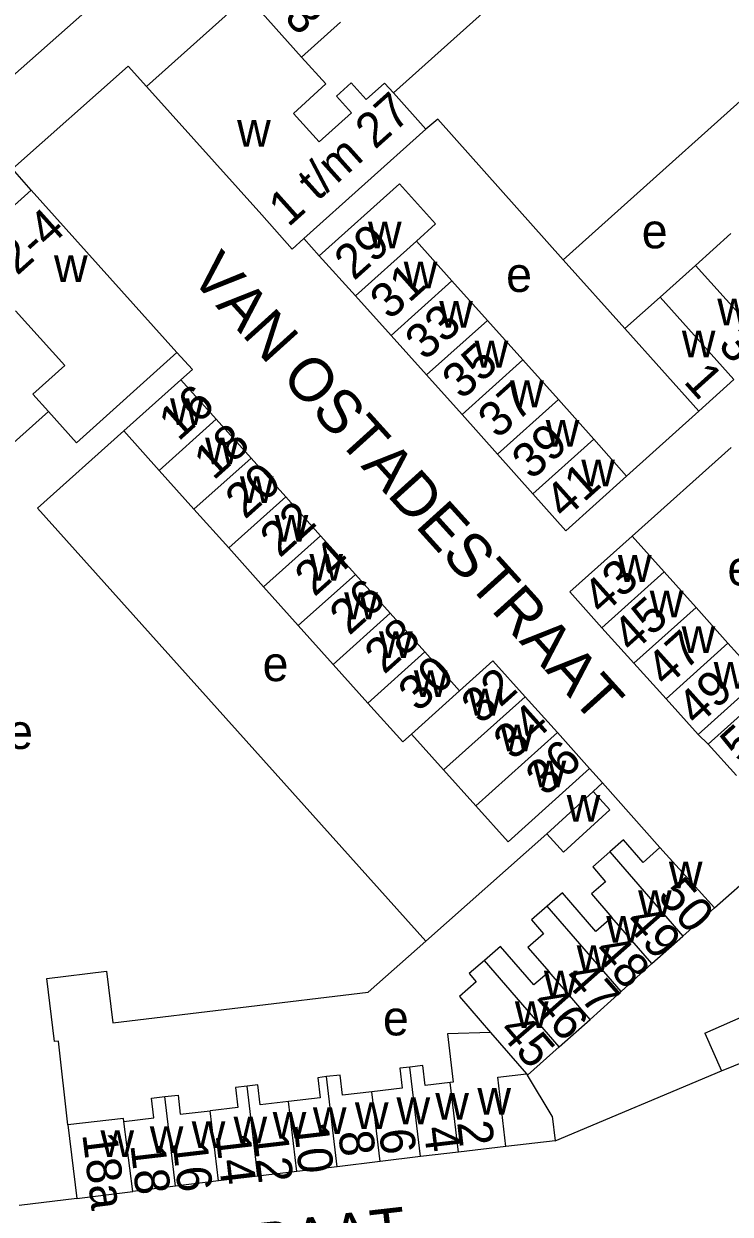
# Model space of a CAD drawing. Extents: x 161775 to 163181, y 382878 to 383925.
# Drawn here: x 162855 to 162936.2, y 383281.3 to 383418.1 of the extents above; entities that cross this region are included whole.
import ezdxf

# ---------------------------------------------------------------- set-up
doc = ezdxf.new("R2010")
doc.units = 0
for name, color, linetype in [('BLT_Basislijn', 7, 'Continuous'), ('BLT_Bebouwing', 7, 'Continuous'), ('BLT_Centroide', 7, 'Continuous'), ('BLT_Huisnummer', 7, 'Continuous'), ('BLT_Huisnummer_ tussenligend', 7, 'Continuous'), ('BLT_Huisnummer_reeks', 7, 'Continuous'), ('BLT_Onderverdeling_panden', 7, 'Continuous'), ('BLT_Straatnaam', 7, 'Continuous')]:
    doc.layers.add(name, color=color, linetype=linetype)

msp = doc.modelspace()

# ---------------------------------------------------------------- linework, layer by layer
at = {"layer": 'BLT_Basislijn'}
for p, q in [((162888.94, 383391.42), (162887.16, 383393.41)), ((162916.97, 383390.95), (162924.06, 383383.06)), ((162796.22, 383318.34), (162857.79, 383373.53)), ((162924.25, 383366.11), (162932.55, 383373.56)), ((162933.63, 383335.28), (162932.49, 383336.4)), ((162928.09, 383323.42), (162921.5, 383330.84)), ((162934.36, 383316.49), (162943.4, 383324.47)), ((162933.27, 383302.06), (162938.4, 383304.35)), ((162933.27, 383302.06), (162935.16, 383297.75)), ((162935.16, 383297.75), (162944.98, 383301.74)), ((162916.06, 383289.69), (162935.16, 383297.75)), ((162915.71, 383292.52), (162912.88, 383297.23)), ((162915.71, 383292.52), (162916.06, 383289.69)), ((162916.06, 383289.69), (162910.39, 383289.06)), ((162861.08, 383283.08), (162854.42, 383282.27))]:
    msp.add_line(p, q, dxfattribs=at)
for points in [[(162897.46, 383410.15), (162940.14, 383448.42)], [(162846.98, 383406.19), (162867.67, 383424.51)], [(162945.42, 383416.49), (162916.97, 383390.95)], [(162855.83, 383398.98), (162853.66, 383401.42), (162866.98, 383413.22), (162869.06, 383410.88)], [(162916.97, 383390.95), (162902.56, 383407.15), (162901.2, 383405.99)], [(162874.36, 383378.37), (162872.56, 383380.3)], [(162873.02, 383377.17), (162874.36, 383378.37)], [(162866.47, 383371.3), (162856.56, 383362.41), (162901.18, 383312.66)], [(162936.29, 383369.41), (162924.89, 383359.2)], [(162921.5, 383330.84), (162920.01, 383332.48)], [(162920.42, 383329.85), (162921.5, 383330.84)], [(162901.18, 383312.66), (162915.08, 383324.99)], [(162860.03, 383291.52), (162858.95, 383301.17), (162858.51, 383301.11), (162857.61, 383308.36), (162864.48, 383309.21), (162865.22, 383303.25), (162894.57, 383306.8), (162901.18, 383312.66)]]:
    msp.add_lwpolyline(points, dxfattribs=at)
at = {"layer": 'BLT_Bebouwing'}
for p, q in [((162855.83, 383398.98), (162848.18, 383392.12)), ((162872.56, 383380.3), (162855.83, 383398.98)), ((162888.94, 383391.42), (162893.1, 383386.83)), ((162893.1, 383386.83), (162897.18, 383382.28)), ((162924.06, 383383.06), (162932.55, 383373.56)), ((162897.18, 383382.28), (162901.26, 383377.73)), ((162901.26, 383377.73), (162905.34, 383373.18)), ((162905.34, 383373.18), (162909.42, 383368.63)), ((162909.42, 383368.63), (162913.5, 383364.08)), ((162913.5, 383364.08), (162917.27, 383359.83)), ((162932.24, 383351.01), (162928.56, 383355.1)), ((162921.43, 383348.68), (162917.73, 383352.8)), ((162935.91, 383346.92), (162932.24, 383351.01)), ((162925.11, 383344.6), (162921.43, 383348.68)), ((162939.61, 383342.8), (162935.91, 383346.92)), ((162908.9, 383344.87), (162912.59, 383340.75)), ((162928.79, 383340.51), (162925.11, 383344.6)), ((162932.49, 383336.4), (162928.79, 383340.51)), ((162936.89, 383331.68), (162933.63, 383335.28)), ((162920.42, 383329.85), (162915.08, 383324.99)), ((162922.34, 383327.74), (162920.42, 383329.85)), ((162917, 383322.88), (162922.34, 383327.74)), ((162915.08, 383324.99), (162917, 383322.88)), ((162934.36, 383316.49), (162928.09, 383323.42)), ((162927.15, 383310.07), (162930.72, 383313.23)), ((162920.09, 383303.66), (162923.62, 383306.86)), ((162912.88, 383297.23), (162916.52, 383300.5)), ((162912.74, 383297.39), (162912.88, 383297.23)), ((162866.42, 383292.27), (162860.03, 383291.52)), ((162866.46, 383291.94), (162866.42, 383292.27)), ((162860.03, 383291.52), (162861.08, 383283.08)), ((162904.92, 383288.4), (162900.55, 383287.88)), ((162910.39, 383289.06), (162904.92, 383288.4)), ((162890.99, 383286.73), (162886.36, 383286.17)), ((162895.92, 383287.32), (162890.99, 383286.73)), ((162900.55, 383287.88), (162895.92, 383287.32)), ((162881.86, 383285.63), (162877.36, 383285.09)), ((162886.36, 383286.17), (162881.86, 383285.63)), ((162861.08, 383283.08), (162867.49, 383283.87)), ((162872.4, 383284.49), (162867.49, 383283.87)), ((162877.36, 383285.09), (162872.4, 383284.49))]:
    msp.add_line(p, q, dxfattribs=at)
for points in [[(162869.06, 383410.88), (162880.65, 383421.28)], [(162891.39, 383418.29), (162886.89, 383414.28)], [(162886.89, 383414.28), (162889.68, 383411.18), (162885.98, 383407.8), (162888.91, 383404.52), (162892.65, 383407.87)], [(162892.65, 383407.87), (162890.91, 383409.8), (162892.6, 383411.32), (162894.34, 383409.39), (162896.45, 383411.28)], [(162896.45, 383411.28), (162897.46, 383410.15)], [(162882.34, 383396.13), (162869.06, 383410.88)], [(162897.46, 383410.15), (162901.2, 383405.99)], [(162901.2, 383405.99), (162887.16, 383393.41)], [(162898.16, 383399.71), (162888.94, 383391.42)], [(162900.1, 383393.11), (162902.31, 383395.09), (162898.16, 383399.71)], [(162885.82, 383392.21), (162882.34, 383396.13)], [(162887.16, 383393.41), (162885.82, 383392.21)], [(162936.25, 383393.99), (162932.17, 383390.33)], [(162904.18, 383388.56), (162900.1, 383393.11)], [(162932.17, 383390.33), (162928.1, 383386.68)], [(162908.26, 383384.01), (162904.18, 383388.56)], [(162928.1, 383386.68), (162924.06, 383383.06)], [(162857.79, 383373.53), (162856, 383375.53), (162859.67, 383378.83), (162854.03, 383385.1)], [(162912.34, 383379.46), (162908.26, 383384.01)], [(162872.56, 383380.3), (162861.02, 383369.94)], [(162916.42, 383374.91), (162912.34, 383379.46)], [(162866.47, 383371.3), (162873.02, 383377.17)], [(162877.09, 383372.64), (162873.02, 383377.17)], [(162932.55, 383373.56), (162936.6, 383377.2)], [(162920.5, 383370.36), (162916.42, 383374.91)], [(162861.02, 383369.94), (162857.79, 383373.53)], [(162881.09, 383368.18), (162877.09, 383372.64)], [(162870.54, 383366.76), (162866.47, 383371.3)], [(162924.25, 383366.11), (162920.5, 383370.36)], [(162885.08, 383363.72), (162881.09, 383368.18)], [(162874.53, 383362.3), (162870.54, 383366.76)], [(162917.27, 383359.83), (162924.25, 383366.11)], [(162889.08, 383359.26), (162885.08, 383363.72)], [(162878.53, 383357.85), (162874.53, 383362.3)], [(162893.08, 383354.81), (162889.08, 383359.26)], [(162924.89, 383359.2), (162917.73, 383352.8)], [(162928.56, 383355.1), (162924.89, 383359.2)], [(162882.53, 383353.39), (162878.53, 383357.85)], [(162897.07, 383350.35), (162893.08, 383354.81)], [(162886.52, 383348.93), (162882.53, 383353.39)], [(162901.07, 383345.89), (162897.07, 383350.35)], [(162890.52, 383344.47), (162886.52, 383348.93)], [(162905.07, 383341.43), (162901.07, 383345.89)], [(162894.52, 383340.02), (162890.52, 383344.47)], [(162905.07, 383341.43), (162908.9, 383344.87)], [(162932.49, 383336.4), (162939.61, 383342.8)], [(162899.52, 383336.46), (162898.52, 383335.56), (162894.52, 383340.02)], [(162916.3, 383336.62), (162912.59, 383340.75)], [(162933.63, 383335.28), (162937.34, 383338.64), (162938.65, 383339.82)], [(162903.21, 383332.34), (162899.52, 383336.46)], [(162920.01, 383332.48), (162916.3, 383336.62)], [(162906.92, 383328.2), (162903.21, 383332.34)], [(162920.01, 383332.48), (162910.63, 383324.07)], [(162910.63, 383324.07), (162906.92, 383328.2)], [(162928.09, 383323.42), (162926.17, 383321.68), (162923.92, 383324.28), (162922.34, 383322.92)], [(162922.34, 383322.92), (162920.36, 383321.2), (162921.84, 383319.49), (162920.21, 383318.09), (162922.56, 383315.38)], [(162922.56, 383315.38), (162920.71, 383313.78), (162916.89, 383318.2), (162915.13, 383316.68)], [(162915.13, 383316.68), (162913.32, 383315.11), (162914.72, 383313.5), (162912.92, 383311.94), (162915.35, 383309.14)], [(162930.72, 383313.23), (162934.36, 383316.49)], [(162915.35, 383309.14), (162913.59, 383307.62), (162909.77, 383312.04), (162907.92, 383310.44)], [(162907.92, 383310.44), (162906.16, 383308.92), (162906.98, 383307.98), (162905.04, 383306.3), (162908.63, 383302.15)], [(162923.62, 383306.86), (162927.15, 383310.07)], [(162916.52, 383300.5), (162920.09, 383303.66)], [(162908.63, 383302.15), (162903.69, 383301.98), (162904.34, 383296.44), (162903.98, 383296.4)], [(162899.34, 383298.18), (162898.2, 383298.05), (162898.47, 383295.75), (162894.98, 383295.34)], [(162903.98, 383296.4), (162901.1, 383296.06), (162900.83, 383298.36), (162899.34, 383298.18)], [(162885.41, 383294.22), (162882.15, 383293.84), (162881.88, 383296.13), (162880.64, 383295.99)], [(162889.78, 383297.08), (162888.75, 383296.96), (162889.02, 383294.64), (162885.41, 383294.22)], [(162894.98, 383295.34), (162891.6, 383294.95), (162891.33, 383297.26), (162889.78, 383297.08)], [(162910.39, 383289.06), (162909.46, 383297), (162912.74, 383297.39)], [(162866.46, 383291.94), (162869.92, 383292.36), (162869.65, 383294.59), (162871.19, 383294.78)], [(162871.19, 383294.78), (162872.7, 383294.96), (162872.96, 383292.76), (162876.41, 383293.16)], [(162880.64, 383295.99), (162879.3, 383295.83), (162879.57, 383293.53), (162876.41, 383293.16)]]:
    msp.add_lwpolyline(points, dxfattribs=at)
at = {"layer": 'BLT_Onderverdeling_panden'}
for p, q in [((162880.65, 383421.28), (162886.89, 383414.28)), ((162900.1, 383393.11), (162893.1, 383386.83)), ((162940.68, 383380.85), (162932.17, 383390.33)), ((162904.18, 383388.56), (162897.18, 383382.28)), ((162936.6, 383377.2), (162928.1, 383386.68)), ((162908.26, 383384.01), (162901.26, 383377.73)), ((162912.34, 383379.46), (162905.34, 383373.18)), ((162916.42, 383374.91), (162909.42, 383368.63)), ((162877.09, 383372.64), (162870.54, 383366.76)), ((162920.5, 383370.36), (162913.5, 383364.08)), ((162881.09, 383368.18), (162874.53, 383362.3)), ((162885.08, 383363.72), (162878.53, 383357.85)), ((162889.08, 383359.26), (162882.53, 383353.39)), ((162921.43, 383348.68), (162928.56, 383355.1)), ((162893.08, 383354.81), (162886.52, 383348.93)), ((162925.11, 383344.6), (162932.24, 383351.01)), ((162897.07, 383350.35), (162890.52, 383344.47)), ((162928.79, 383340.51), (162935.91, 383346.92)), ((162901.07, 383345.89), (162894.52, 383340.02)), ((162899.52, 383336.46), (162905.07, 383341.43)), ((162916.3, 383336.62), (162906.92, 383328.2)), ((162922.34, 383322.92), (162930.72, 383313.23)), ((162908.63, 383302.15), (162912.74, 383297.39)), ((162900.55, 383287.88), (162899.34, 383298.18)), ((162890.99, 383286.73), (162889.78, 383297.08)), ((162904.92, 383288.4), (162903.98, 383296.4)), ((162872.4, 383284.49), (162871.19, 383294.78)), ((162881.86, 383285.63), (162880.64, 383295.99)), ((162895.92, 383287.32), (162894.98, 383295.34)), ((162886.36, 383286.17), (162885.41, 383294.22)), ((162877.36, 383285.09), (162876.41, 383293.16)), ((162867.49, 383283.87), (162866.46, 383291.94))]:
    msp.add_line(p, q, dxfattribs=at)
for points in [[(162912.59, 383340.75), (162903.21, 383332.34)], [(162923.62, 383306.86), (162915.13, 383316.68)], [(162927.15, 383310.07), (162922.56, 383315.38)], [(162916.52, 383300.5), (162907.92, 383310.44)], [(162920.09, 383303.66), (162915.35, 383309.14)]]:
    msp.add_lwpolyline(points, dxfattribs=at)

# ---------------------------------------------------------------- texts
at = {"layer": 'BLT_Centroide'}
for s, p in [('w', (162879.49, 383403.96)), ('w', (162894.53, 383392.28)), ('e', (162926, 383392.29)), ('w', (162858.44, 383388.41)), ('w', (162898.64, 383387.69)), ('e', (162910.41, 383387.28)), ('w', (162934.69, 383383.42)), ('w', (162902.72, 383383.16)), ('w', (162930.61, 383379.77)), ('w', (162906.8, 383378.59)), ('w', (162910.88, 383374.03)), ('w', (162871.78, 383371.97)), ('w', (162914.96, 383369.5)), ('w', (162875.81, 383367.47)), ('w', (162919.05, 383364.94)), ('w', (162879.81, 383363)), ('w', (162883.8, 383358.56)), ('w', (162887.8, 383354.09)), ('w', (162923.26, 383353.95)), ('e', (162935.85, 383353.53)), ('w', (162891.8, 383349.66)), ('w', (162926.92, 383349.86)), ('w', (162895.8, 383345.19)), ('w', (162930.59, 383345.77)), ('e', (162882.42, 383342.54)), ('w', (162934.27, 383341.67)), ('w', (162899.8, 383340.72)), ('w', (162906.05, 383338.59)), ('e', (162853.05, 383334.74)), ('w', (162909.75, 383334.47)), ('w', (162913.46, 383330.34)), ('w', (162917.38, 383326.38)), ('w', (162929.12, 383318.72)), ('w', (162925.58, 383315.44)), ('w', (162921.92, 383312.47)), ('w', (162918.52, 383309.11)), ('w', (162914.75, 383306.19)), ('w', (162911.42, 383302.66)), ('e', (162896.25, 383301.82)), ('w', (162902.27, 383292.14)), ('w', (162907.11, 383292.7)), ('w', (162888.2, 383290.48)), ('w', (162893.03, 383291.05)), ('w', (162897.81, 383291.61)), ('w', (162879.08, 383289.42)), ('w', (162883.58, 383289.95)), ('w', (162863.78, 383287.84)), ('w', (162869.45, 383288.31)), ('w', (162874.27, 383288.86))]:
    msp.add_text(s, height=4, dxfattribs=at).set_placement(p)
at = {"layer": 'BLT_Huisnummer'}
for s, rotation, p in [('43', 311.8866, (162882.78, 383421)), ('29', 41.8866, (162892.92, 383388.49)), ('33', 41.8866, (162901.07, 383379.28)), ('1', 311.8934, (162930.7, 383376.93)), ('37', 41.8866, (162909.44, 383370.29)), ('16', 41.882, (162872.73, 383370.02)), ('20', 41.882, (162880.39, 383361.05)), ('41', 41.8866, (162917.11, 383361.03)), ('24', 41.882, (162888.37, 383352.15)), ('43', 41.8866, (162921.46, 383350)), ('28', 41.882, (162896.39, 383343.23)), ('47', 41.8866, (162928.77, 383341.73)), ('32', 41.882, (162907.52, 383337.46)), ('51', 42.1126, (162937.31, 383332.93)), ('36', 41.882, (162914.92, 383329.19)), ('49', 311.453, (162923.9, 383314.73)), ('47', 311.4568, (162916.84, 383308.27)), ('45', 310.8561, (162909.41, 383302.25)), ('8', 276.6944, (162891.11, 383290.69)), ('4', 276.6944, (162900.93, 383291.2)), ('2', 276.6944, (162904.77, 383291.83)), ('18a', 277.0715, (162861.68, 383290.47)), ('16', 276.6936, (162872.05, 383289.55)), ('12', 276.6944, (162881.31, 383290.59))]:
    msp.add_text(s, height=4, rotation=rotation, dxfattribs=at).set_placement(p)
at = {"layer": 'BLT_Huisnummer_ tussenligend'}
for s, rotation, p in [('31', 41.8866, (162897.03, 383383.95)), ('3', 311.8934, (162934.64, 383381.06)), ('35', 41.8866, (162905.32, 383374.79)), ('18', 41.882, (162876.77, 383365.53)), ('39', 41.8866, (162913.34, 383365.57)), ('22', 41.882, (162884.38, 383356.62)), ('26', 41.882, (162892.37, 383347.7)), ('45', 41.8866, (162924.88, 383345.63)), ('30', 41.882, (162900.28, 383338.87)), ('49', 41.8866, (162932.32, 383337.24)), ('34', 41.882, (162911.21, 383333.33)), ('50', 310.8541, (162927.69, 383317.79)), ('48', 311.4549, (162920.32, 383311.36)), ('46', 311.4528, (162913.23, 383305.38)), ('10', 276.6944, (162885.96, 383291.67)), ('6', 276.6944, (162895.8, 383290.91)), ('14', 276.6936, (162877.01, 383290.4)), ('18', 276.6978, (162867.21, 383289.24))]:
    msp.add_text(s, height=4, rotation=rotation, dxfattribs=at).set_placement(p)
at = {"layer": 'BLT_Huisnummer_reeks'}
for s, rotation, p in [('1 t/m 27', 41.8851, (162885.37, 383394.64)), ('2-4', 41.8849, (162854.19, 383389.07))]:
    msp.add_text(s, height=4, rotation=rotation, dxfattribs=at).set_placement(p)
at = {"layer": 'BLT_Straatnaam'}
for s, rotation, p in [('VAN OSTADESTRAAT', 312.1161, (162873.95, 383389)), ('VINCENT VAN GOGHSTRAAT', 6.5128, (162806.13, 383266.55))]:
    msp.add_text(s, height=5, rotation=rotation, dxfattribs=at).set_placement(p)

doc.saveas('drawing.dxf')
